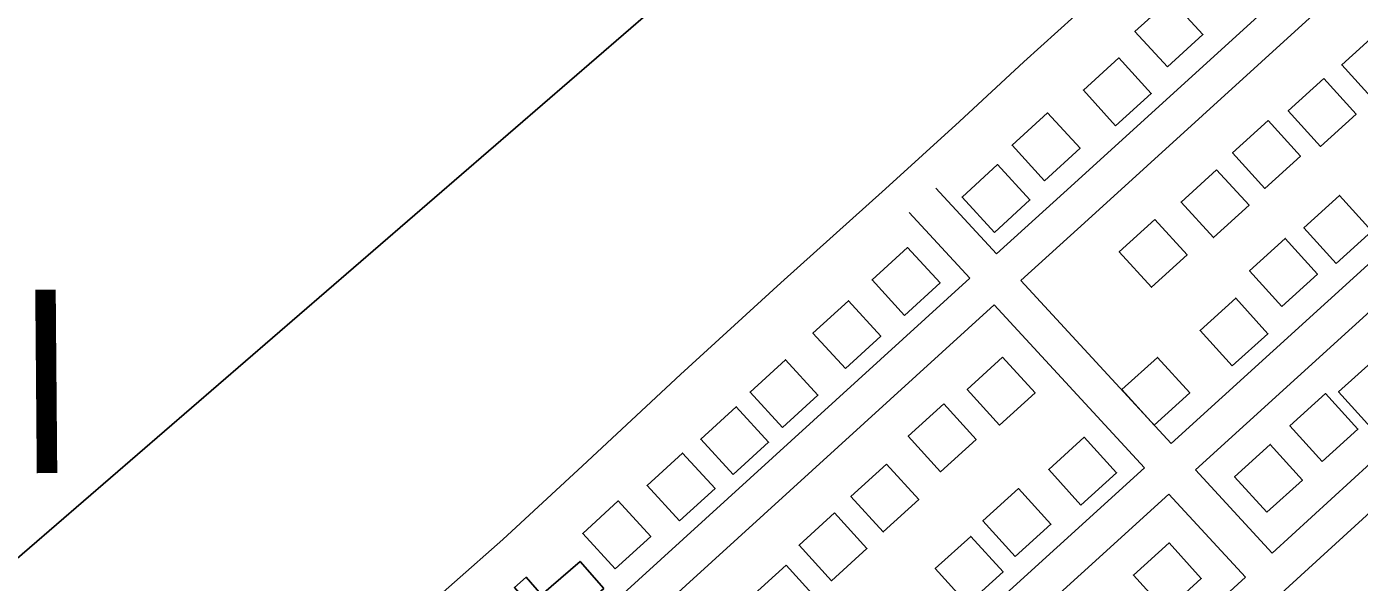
# Model space of a CAD drawing. Extents: x 3704301 to 3742427, y 506229 to 532009.
# Drawn here: x 3733348 to 3734457, y 516097 to 516560 of the extents above; entities that cross this region are included whole.
import ezdxf

# ---------------------------------------------------------------- set-up
doc = ezdxf.new("R2010")
doc.units = 0
for name, color, linetype in [('V-BLDG-OTLN', 7, 'Continuous'), ('V-ROAD-CNTR', 7, 'Continuous'), ('V-SITE-VEGE', 7, 'Continuous'), ('V-TOPO-GNAM-IDEN', 7, 'Continuous'), ('V-TOPO-SHOR', 7, 'Continuous')]:
    doc.layers.add(name, color=color, linetype=linetype)

msp = doc.modelspace()

# ---------------------------------------------------------------- linework, layer by layer
at = {"layer": 'V-BLDG-OTLN'}
for points in [[(3734297.6, 516526.4), (3734327.1, 516553.4), (3734300.1, 516582.9), (3734270.6, 516555.9)], [(3734472.3, 516555.1), (3734442.7, 516528.1), (3734469.6, 516498.6), (3734499.2, 516525.5)], [(3734254.5, 516477.5), (3734284.2, 516504.3), (3734257.3, 516534), (3734227.7, 516507.1)], [(3734427.7, 516516.8), (3734398.1, 516489.9), (3734425.1, 516460.3), (3734454.6, 516487.2)], [(3734195.4, 516431.7), (3734224.9, 516458.7), (3734197.9, 516488.2), (3734168.4, 516461.2)], [(3734381.4, 516481.8), (3734351.8, 516454.9), (3734378.8, 516425.3), (3734408.3, 516452.2)], [(3734153.7, 516388.6), (3734183.2, 516415.7), (3734156.2, 516445.2), (3734126.7, 516418.1)], [(3734338.5, 516440.9), (3734309, 516413.9), (3734335.9, 516384.4), (3734365.5, 516411.3)], [(3734438.1, 516362.9), (3734467.7, 516389.8), (3734440.9, 516419.4), (3734411.2, 516392.6)], [(3734287, 516399.5), (3734257.5, 516372.6), (3734284.4, 516343), (3734314, 516369.9)], [(3734392.8, 516327.1), (3734422.4, 516353.9), (3734395.6, 516383.6), (3734366, 516356.7)], [(3734078.9, 516319.6), (3734108.4, 516346.6), (3734081.4, 516376.1), (3734051.9, 516349.1)], [(3734351.6, 516277.5), (3734381.3, 516304.3), (3734354.4, 516334), (3734324.8, 516307.1)], [(3734029.6, 516275.3), (3734059.1, 516302.3), (3734032.1, 516331.8), (3734002.6, 516304.8)], [(3733977.3, 516226.2), (3734006.8, 516253.2), (3733979.8, 516282.7), (3733950.3, 516255.7)], [(3734160.5, 516284.7), (3734131, 516257.8), (3734157.9, 516228.2), (3734187.5, 516255.2)], [(3734286.5, 516228.1), (3734316.2, 516255), (3734289.3, 516284.6), (3734259.7, 516257.8)], [(3734467, 516226.3), (3734496.6, 516253.1), (3734469.8, 516282.8), (3734440.1, 516255.9)], [(3734111.5, 516245.9), (3734081.9, 516219), (3734108.8, 516189.4), (3734138.4, 516216.3)], [(3734426.4, 516198), (3734456.1, 516224.9), (3734429.2, 516254.5), (3734399.6, 516227.7)], [(3733936.3, 516187), (3733965.8, 516214), (3733938.8, 516243.5), (3733909.3, 516216.5)], [(3734225.6, 516161.6), (3734255.3, 516188.5), (3734228.4, 516218.1), (3734198.8, 516191.3)], [(3734380.4, 516155.7), (3734410, 516182.5), (3734383.2, 516212.2), (3734353.5, 516185.3)], [(3733891.7, 516148.5), (3733921.2, 516175.5), (3733894.2, 516205), (3733864.7, 516178)], [(3734063.8, 516195.8), (3734034.2, 516168.9), (3734061.1, 516139.3), (3734090.7, 516166.2)], [(3734170.9, 516118.9), (3734200.6, 516145.7), (3734173.7, 516175.4), (3734144.1, 516148.5)], [(3733838.2, 516108.6), (3733867.7, 516135.6), (3733840.6, 516165.1), (3733811.1, 516138.1)], [(3734020.7, 516155.2), (3733991.1, 516128.2), (3734018, 516098.7), (3734047.6, 516125.6)], [(3734131.2, 516079.1), (3734160.9, 516106), (3734134, 516135.6), (3734104.4, 516108.8)], [(3734296.2, 516073.7), (3734325.8, 516100.6), (3734299, 516130.2), (3734269.3, 516103.4)], [(3733828.7, 516092.1), (3733786.9, 516055.6), (3733754.3, 516093), (3733764.1, 516101.6), (3733776.9, 516086.9), (3733808.9, 516114.8)], [(3733980.3, 516111.5), (3733950.7, 516084.6), (3733977.6, 516055), (3734007.2, 516081.9)]]:
    msp.add_lwpolyline(points, close=True, dxfattribs=at)
at = {"layer": 'V-ROAD-CNTR'}
for points in [[(3735055.6, 517189.9), (3734211.4, 516421.7), (3734155.4, 516370.7)], [(3734955.9, 517058.7), (3734231.6, 516399.5), (3734175.7, 516348.6)], [(3734300.7, 516212.9), (3734688.7, 516565.7), (3735042.3, 516889.7)], [(3734321, 516190.9), (3734709, 516543.6), (3735077.3, 516881.1)], [(3734384.7, 516121.7), (3734581.2, 516301.4), (3735195.1, 516860.3)], [(3733386, 515166.5), (3733987.5, 515718.1), (3734601.4, 516279.2), (3735215.3, 516838.1)], [(3734104.8, 516425.6), (3734155.4, 516370.7)], [(3734082.8, 516405.3), (3734133.2, 516350.5)], [(3734133.2, 516350.5), (3733488.8, 515763.7), (3733473.7, 515746), (3733462.9, 515736.1), (3733454, 515722.3), (3733449.7, 515714.3), (3733444.3, 515703.9), (3733441, 515689.7), (3733438.3, 515679.9), (3733432.1, 515656.9), (3733424.5, 515639), (3733411.8, 515622), (3733395.5, 515602.9), (3733191, 515414.9)], [(3734175.7, 516348.6), (3734300.7, 516212.9)], [(3734153.5, 516328.4), (3733510.4, 515742.7), (3733494.8, 515724.5)], [(3734153.5, 516328.4), (3734278.5, 516192.7)], [(3733545.4, 515666.5), (3733603.8, 515609.9), (3733615.1, 515601.6), (3733620.8, 515599.3), (3733623.6, 515599.3), (3733630.5, 515601.2), (3733637.8, 515606.6), (3733773.9, 515734), (3734278.5, 516192.7)], [(3734321, 516190.9), (3734384.7, 516121.7)], [(3733534.3, 515635.5), (3733584.4, 515586.9), (3733600.4, 515575.2), (3733614.8, 515569.4), (3733627.5, 515569.3), (3733643.9, 515573.7), (3733657, 515583.6), (3733794.3, 515712), (3734298.8, 516170.7)], [(3734298.8, 516170.7), (3734362.5, 516101.5)], [(3733365.7, 515188.6), (3733967.3, 515740.3), (3734362.5, 516101.5)]]:
    msp.add_lwpolyline(points, dxfattribs=at)
at = {"layer": 'V-SITE-VEGE'}
msp.add_lwpolyline([(3733870.5, 516941.2), (3734025.1, 516764.4), (3734029.6, 516759), (3734035.9, 516743.6), (3734036.3, 516735), (3734034.6, 516728.5), (3734024.7, 516709.1), (3732968.6, 515795.9)], dxfattribs=at)
at = {"layer": 'V-TOPO-SHOR'}
msp.add_lwpolyline([(3733232.2, 515670.6), (3733277, 515708.6), (3733328.1, 515753.3), (3733402.5, 515819.8), (3733472.7, 515884.3), (3733551.9, 515956.9), (3733613.3, 516015.3), (3733664.3, 516062), (3733744.6, 516132.9), (3733811, 516194.2), (3733892.5, 516270.3), (3733975.8, 516346.6), (3734063.1, 516425), (3734124.5, 516481.1), (3734178, 516530.8), (3734248.8, 516594.9), (3734315, 516656.8), (3734396.1, 516729.4), (3734474.1, 516800.5), (3734561.7, 516883), (3734662.4, 516973.9), (3734743, 517047.4), (3734807.4, 517104.6)], dxfattribs=at)

# ---------------------------------------------------------------- texts
at = {"layer": 'V-TOPO-GNAM-IDEN'}
msp.add_text('Campbell', height=145, rotation=0.4872, dxfattribs=at).set_placement((3732567.8, 516181.5))

doc.saveas('drawing.dxf')
